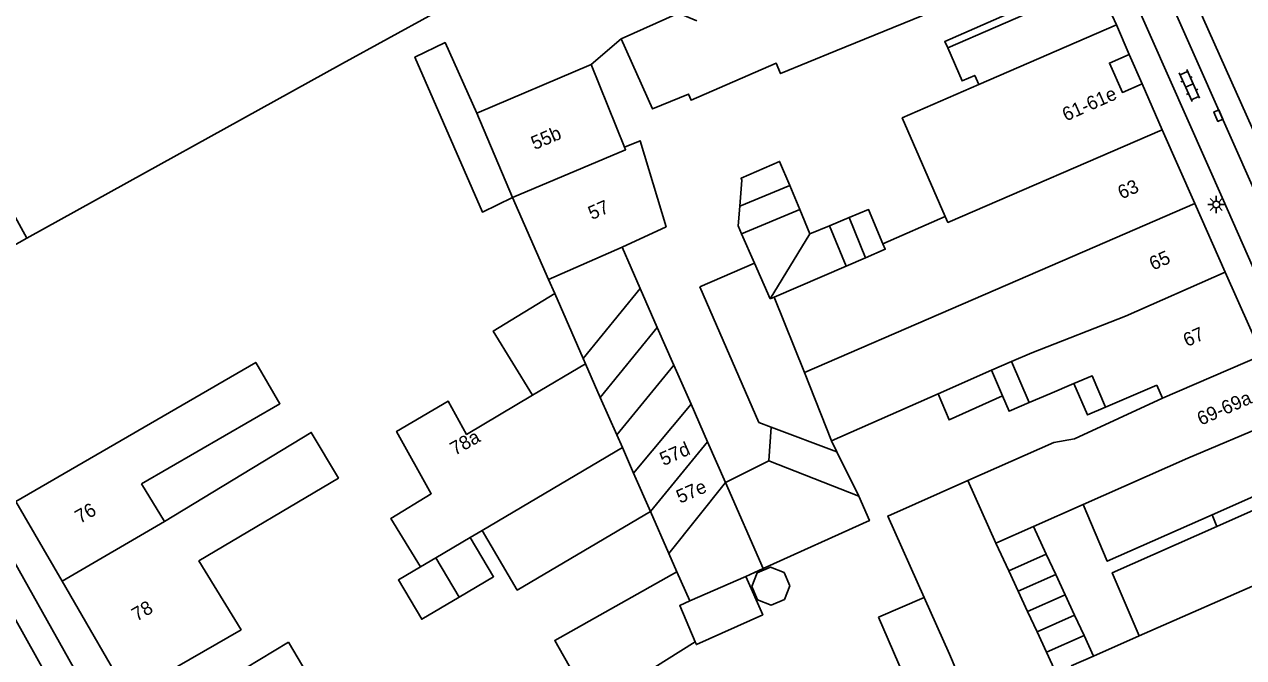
# Model space of a CAD drawing. Extents: x 132998 to 136004, y 396998 to 398512.
# Drawn here: x 134248 to 134337, y 397466.6 to 397512.9 of the extents above; entities that cross this region are included whole.
import ezdxf

# ---------------------------------------------------------------- set-up
doc = ezdxf.new("R2010")
doc.units = 0
for name, color, linetype in [('gg-afsc-erfafscheiding', 7, 'Continuous'), ('gg-anno-huisnummerreeks BGT', 7, 'Continuous'), ('gg-bbg-bijgebouw', 7, 'Continuous'), ('gg-bbg-gedigitaliseerde bebouwing', 7, 'Continuous'), ('gg-bbg-gedigitaliseerde bebouwing onder overbouw', 7, 'Continuous'), ('gg-bbg-gedigitaliseerde bijgebouw', 7, 'Continuous'), ('gg-bbg-gedigitaliseerde overbouw', 7, 'Continuous'), ('gg-bbg-hoofdgebouw', 7, 'Continuous'), ('gg-bbg-luifel en loopbrug', 7, 'Continuous'), ('gg-bbg-onder overbouw', 7, 'Continuous'), ('gg-bbg-pand overbouw', 7, 'Continuous'), ('gg-bbg-pilaar onder overbouw', 7, 'Continuous'), ('gg-bbg-pilaar pand', 7, 'Continuous'), ('gg-bbg-tussenscheiding', 7, 'Continuous'), ('gg-knt-verharding', 7, 'Continuous'), ('gg-knt-verharding nz', 7, 'Continuous'), ('gt-symb-klinker verharding', 7, 'Continuous'), ('gt-symb-kolk', 7, 'Continuous'), ('gt-symb-lichtmast', 7, 'Continuous')]:
    doc.layers.add(name, color=color, linetype=linetype)

# ---------------------------------------------------------------- blocks, each defined once
blk = doc.blocks.new('gt0-KL1')
at = {"layer": 'gt-symb-klinker verharding'}
for p, q in [((-1.15, 0.3), (1.15, 0.3)), ((-1, -0.3), (-1, 0.3)), ((-0.5, 0.3), (-0.5, 0.45)), ((0, -0.3), (0, 0.3)), ((0.5, 0.3), (0.5, 0.45)), ((1, -0.3), (1, 0.3)), ((-1.15, -0.3), (1.15, -0.3)), ((-0.5, -0.45), (-0.5, -0.3)), ((0.5, -0.45), (0.5, -0.3))]:
    blk.add_line(p, q, dxfattribs=at)
blk = doc.blocks.new('gt0-LMAST')
at = {"layer": 'gt-symb-lichtmast'}
for p, q in [((-0.182, 0.173), (-0.447, 0.438)), ((-0.005, 0.246), (-0.005, 0.621)), ((0.172, 0.173), (0.437, 0.438)), ((-0.255, -0.004), (-0.63, -0.004)), ((-0.182, -0.181), (-0.447, -0.446)), ((-0.005, -0.254), (-0.005, -0.629)), ((0.437, -0.446), (0.172, -0.181)), ((0.245, -0.004), (0.62, -0.004))]:
    blk.add_line(p, q, dxfattribs=at)
blk.add_circle((-0.005, -0.004), 0.25, dxfattribs=at)
blk = doc.blocks.new('gt0-KOLK')
at = {"layer": 'gt-symb-kolk'}
blk.add_lwpolyline([(0, 0), (0.375, 0), (0.375, 0.4), (-0.375, 0.4), (-0.375, 0), (0, 0)], dxfattribs=at)

msp = doc.modelspace()

# ---------------------------------------------------------------- linework, layer by layer
at = {"layer": 'gg-afsc-erfafscheiding'}
msp.add_line((134289.358, 397509.922), (134291.547, 397511.817), dxfattribs=at)
at = {"layer": 'gg-bbg-bijgebouw'}
for p, q in [((134303.872, 397501.09), (134304.609, 397499.327)), ((134304.609, 397499.327), (134305.347, 397497.563)), ((134305.347, 397497.563), (134306.775, 397498.153)), ((134306.775, 397498.153), (134308.204, 397498.744)), ((134301.301, 397495.407), (134300.355, 397497.568)), ((134297.292, 397493.686), (134301.301, 397495.407))]:
    msp.add_line(p, q, dxfattribs=at)
for points in [[(134300.216, 397499.579), (134300.37, 397501.481), (134300.316, 397501.62), (134303.134, 397502.854), (134303.872, 397501.09)], [(134300.355, 397497.568), (134300.1, 397498.15), (134300.216, 397499.579)], [(134308.204, 397498.744), (134309.632, 397499.334), (134310.68, 397496.826)]]:
    msp.add_lwpolyline(points, dxfattribs=at)
at = {"layer": 'gg-bbg-gedigitaliseerde bebouwing'}
for p, q in [((134271.187, 397509.997), (134248.14, 397497.24)), ((134289.358, 397509.922), (134281.005, 397506.376)), ((134281.005, 397506.376), (134283.623, 397500.21)), ((134283.623, 397500.21), (134286.254, 397494.213)), ((134294.193, 397490.722), (134292.945, 397493.561)), ((134295.404, 397487.967), (134294.193, 397490.722)), ((134320.086, 397488.229), (134318.611, 397487.598)), ((134320.086, 397488.229), (134321.374, 397485.221)), ((134285.088, 397485.755), (134288.961, 397488.047)), ((134296.662, 397485.104), (134295.404, 397487.967)), ((134324.633, 397486.616), (134322.877, 397485.864)), ((134326.952, 397484.888), (134330.689, 397486.488)), ((134331.112, 397485.554), (134330.689, 397486.488)), ((134314.706, 397485.871), (134306.926, 397482.43)), ((134321.374, 397485.221), (134322.877, 397485.864)), ((134297.872, 397482.351), (134296.662, 397485.104)), ((134299.174, 397479.388), (134297.872, 397482.351)), ((134256.51, 397479.275), (134258.191, 397476.526)), ((134325.301, 397477.767), (134321.676, 397476.167)), ((134293.694, 397477.268), (134295.05, 397474.18)), ((134281.39, 397475.873), (134280.533, 397475.366)), ((134278.015, 397473.876), (134276.884, 397473.207)), ((134310.354, 397469.526), (134313.684, 397470.971)), ((134310.354, 397469.526), (134312.155, 397465.378)), ((134329.407, 397468.168), (134326.07, 397466.693))]:
    msp.add_line(p, q, dxfattribs=at)
for points in [[(134272.391, 397525.645), (134277.767, 397513.61), (134271.187, 397509.997)], [(134297.087, 397513.135), (134295.734, 397513.683), (134291.547, 397511.817)], [(134247.33, 397478), (134264.863, 397488.163), (134266.622, 397485.137), (134256.51, 397479.275)], [(134326.952, 397484.888), (134325.968, 397487.187), (134324.633, 397486.616)], [(134276.884, 397473.207), (134274.721, 397476.747), (134277.684, 397478.558), (134275.142, 397483.114), (134278.924, 397485.325), (134280.256, 397482.896), (134285.088, 397485.755)], [(134331.112, 397485.554), (134324.668, 397482.579), (134323.177, 397482.316), (134316.883, 397479.522)], [(134258.191, 397476.526), (134268.911, 397483.044), (134270.896, 397479.7), (134260.701, 397473.651), (134263.78, 397468.614), (134255.53, 397463.86)], [(134316.883, 397479.522), (134311.039, 397476.927), (134313.684, 397470.971)], [(134334.73, 397477.014), (134327.074, 397473.621), (134325.301, 397477.767)], [(134335.088, 397476.177), (134327.432, 397472.784), (134329.407, 397468.168)]]:
    msp.add_lwpolyline(points, dxfattribs=at)
at = {"layer": 'gg-bbg-gedigitaliseerde bebouwing onder overbouw'}
for p, q in [((134342.106, 397480.283), (134334.73, 397477.014)), ((134342.475, 397479.451), (134335.088, 397476.177))]:
    msp.add_line(p, q, dxfattribs=at)
at = {"layer": 'gg-bbg-gedigitaliseerde bijgebouw'}
for p, q in [((134292.945, 397493.561), (134291.622, 397496.572)), ((134286.254, 397494.213), (134286.7, 397493.195)), ((134301.615, 397483.778), (134297.292, 397493.686)), ((134286.7, 397493.195), (134288.786, 397488.444)), ((134288.786, 397488.444), (134288.961, 397488.047)), ((134319.425, 397485.705), (134318.611, 397487.598)), ((134301.615, 397483.778), (134302.521, 397483.436)), ((134302.351, 397480.976), (134302.521, 397483.436)), ((134306.926, 397482.43), (134307.321, 397481.626)), ((134307.321, 397481.626), (134308.915, 397478.384)), ((134299.174, 397479.388), (134302.351, 397480.976)), ((134322.614, 397474.144), (134321.676, 397476.167)), ((134295.05, 397474.18), (134295.631, 397472.856)), ((134323.308, 397472.648), (134322.614, 397474.144)), ((134279.716, 397471.003), (134278.015, 397473.876)), ((134300.653, 397472.508), (134301.942, 397473.09)), ((134323.997, 397471.161), (134323.308, 397472.648)), ((134324.688, 397469.674), (134323.997, 397471.161)), ((134325.377, 397468.187), (134324.688, 397469.674)), ((134292.972, 397465.223), (134296.973, 397467.733)), ((134326.07, 397466.693), (134325.377, 397468.187))]:
    msp.add_line(p, q, dxfattribs=at)
for points in [[(134314.706, 397485.871), (134315.517, 397483.956), (134319.425, 397485.705)], [(134301.942, 397473.09), (134309.699, 397476.598), (134308.915, 397478.384)], [(134293.694, 397477.268), (134283.969, 397471.513), (134281.39, 397475.873)], [(134279.716, 397471.003), (134282.234, 397472.493), (134280.533, 397475.366)], [(134295.631, 397472.856), (134286.706, 397467.833), (134289.426, 397462.999)], [(134296.973, 397467.733), (134297.057, 397467.537), (134301.907, 397469.71), (134300.653, 397472.508)]]:
    msp.add_lwpolyline(points, dxfattribs=at)
at = {"layer": 'gg-bbg-gedigitaliseerde overbouw'}
msp.add_line((134335.088, 397476.177), (134334.73, 397477.014), dxfattribs=at)
at = {"layer": 'gg-bbg-hoofdgebouw'}
for p, q in [((134327.742, 397512.827), (134328.675, 397510.673)), ((134289.358, 397509.922), (134291.802, 397503.902)), ((134331.081, 397505.159), (134329.621, 397508.533)), ((134331.081, 397505.159), (134333.462, 397499.786)), ((134333.462, 397499.786), (134335.688, 397494.763)), ((134310.68, 397496.826), (134315.236, 397498.823)), ((134335.688, 397494.763), (134338.384, 397488.679)), ((134250.713, 397472.166), (134247.33, 397478)), ((134255.53, 397463.86), (134250.713, 397472.166))]:
    msp.add_line(p, q, dxfattribs=at)
for points in [[(134325.09, 397518.57), (134316.398, 397514.681), (134307.229, 397510.926), (134303.21, 397509.267), (134302.87, 397510.038), (134296.666, 397507.324), (134296.478, 397507.777), (134293.838, 397506.69), (134291.547, 397511.817)], [(134329.621, 397508.533), (134328.176, 397507.895), (134327.23, 397510.035), (134328.675, 397510.673)], [(134315.236, 397498.823), (134312.099, 397506.029), (134317.694, 397508.461)], [(134291.802, 397503.902), (134292.933, 397504.361), (134294.84, 397498.075), (134291.622, 397496.572)]]:
    msp.add_lwpolyline(points, dxfattribs=at)
at = {"layer": 'gg-bbg-luifel en loopbrug'}
for q in [(134256.89, 397461.46), (134268.911, 397464.91)]:
    msp.add_line((134267.249, 397467.704), q, dxfattribs=at)
for points in [[(134283.623, 397500.21), (134281.42, 397499.15), (134276.482, 397510.476), (134278.694, 397511.54), (134281.005, 397506.376)], [(134286.7, 397493.195), (134282.214, 397490.447), (134285.088, 397485.755)], [(134324.633, 397486.616), (134325.617, 397484.317), (134326.952, 397484.888)], [(134321.374, 397485.221), (134319.902, 397484.591), (134319.425, 397485.705)], [(134276.884, 397473.207), (134275.286, 397472.262), (134276.987, 397469.388), (134279.716, 397471.003)], [(134303.884, 397471.826), (134303.461, 397472.807), (134302.469, 397473.202), (134301.488, 397472.78), (134301.093, 397471.787), (134301.516, 397470.806), (134302.508, 397470.411), (134303.489, 397470.834), (134303.884, 397471.826)]]:
    msp.add_lwpolyline(points, dxfattribs=at)
at = {"layer": 'gg-bbg-onder overbouw'}
msp.add_line((134317.694, 397508.461), (134327.742, 397512.827), dxfattribs=at)
msp.add_lwpolyline([(134240.07, 397504.74), (134243.08, 397506.41), (134248.14, 397497.24)], dxfattribs=at)
at = {"layer": 'gg-bbg-pand overbouw'}
msp.add_line((134326.416, 397515.733), (134327.742, 397512.827), dxfattribs=at)
for points in [[(134317.694, 397508.461), (134317.39, 397509.142), (134316.47, 397508.733), (134315.414, 397511.144)], [(134240.07, 397504.74), (134245.08, 397495.54), (134248.14, 397497.24)]]:
    msp.add_lwpolyline(points, dxfattribs=at)
at = {"layer": 'gg-bbg-pilaar onder overbouw'}
msp.add_lwpolyline([(134315.414, 397511.144), (134325.861, 397515.716), (134325.948, 397515.519), (134326.416, 397515.733)], dxfattribs=at)
at = {"layer": 'gg-bbg-pilaar pand'}
msp.add_lwpolyline([(134315.414, 397511.144), (134315.204, 397511.625), (134326.1, 397516.425)], dxfattribs=at)
at = {"layer": 'gg-bbg-tussenscheiding'}
for p, q in [((134303.872, 397501.09), (134300.216, 397499.579)), ((134333.462, 397499.786), (134326.153, 397496.616)), ((134304.609, 397499.327), (134300.355, 397497.568)), ((134306.775, 397498.153), (134307.995, 397495.203)), ((134308.204, 397498.744), (134309.414, 397495.814)), ((134305.347, 397497.563), (134302.441, 397492.817)), ((134291.622, 397496.572), (134286.254, 397494.213)), ((134326.153, 397496.616), (134315.636, 397492.055)), ((134301.301, 397495.407), (134302.441, 397492.817)), ((134309.414, 397495.814), (134307.995, 397495.203)), ((134307.995, 397495.203), (134302.728, 397492.939)), ((134328.405, 397491.535), (134335.688, 397494.763)), ((134288.786, 397488.444), (134292.945, 397493.561)), ((134302.441, 397492.817), (134302.728, 397492.939)), ((134302.728, 397492.939), (134304.953, 397487.421)), ((134315.636, 397492.055), (134304.953, 397487.421)), ((134290.034, 397485.604), (134294.193, 397490.722)), ((134331.112, 397485.554), (134338.384, 397488.679)), ((134288.961, 397488.047), (134290.034, 397485.604)), ((134291.232, 397482.874), (134295.404, 397487.967)), ((134304.953, 397487.421), (134306.926, 397482.43)), ((134314.706, 397485.871), (134318.611, 397487.598)), ((134290.034, 397485.604), (134291.232, 397482.874)), ((134292.466, 397480.064), (134296.662, 397485.104)), ((134340.329, 397484.291), (134332.962, 397481.151)), ((134291.232, 397482.874), (134291.642, 397481.94)), ((134302.521, 397483.436), (134307.321, 397481.626)), ((134293.694, 397477.268), (134297.872, 397482.351)), ((134291.642, 397481.94), (134281.39, 397475.873)), ((134291.642, 397481.94), (134292.466, 397480.064)), ((134332.962, 397481.151), (134325.301, 397477.767)), ((134302.351, 397480.976), (134308.915, 397478.384)), ((134292.466, 397480.064), (134293.694, 397477.268)), ((134295.05, 397474.18), (134299.174, 397479.388)), ((134299.174, 397479.388), (134301.942, 397473.09)), ((134316.883, 397479.522), (134318.931, 397474.955)), ((134250.713, 397472.166), (134258.191, 397476.526)), ((134321.676, 397476.167), (134318.931, 397474.955)), ((134280.533, 397475.366), (134278.015, 397473.876)), ((134319.869, 397472.932), (134318.931, 397474.955)), ((134322.614, 397474.144), (134319.869, 397472.932)), ((134295.631, 397472.856), (134296.567, 397470.726)), ((134296.567, 397470.726), (134300.653, 397472.508)), ((134320.563, 397471.436), (134319.869, 397472.932)), ((134323.308, 397472.648), (134320.563, 397471.436)), ((134329.407, 397468.168), (134340.017, 397472.831)), ((134321.252, 397469.949), (134320.563, 397471.436)), ((134313.684, 397470.971), (134315.534, 397466.845)), ((134323.997, 397471.161), (134321.252, 397469.949)), ((134321.942, 397468.462), (134321.252, 397469.949)), ((134324.688, 397469.674), (134321.942, 397468.462)), ((134322.632, 397466.975), (134321.942, 397468.462)), ((134325.377, 397468.187), (134322.632, 397466.975)), ((134315.534, 397466.845), (134317.495, 397462.326)), ((134323.322, 397465.487), (134322.632, 397466.975)), ((134324.446, 397465.98), (134326.07, 397466.693))]:
    msp.add_line(p, q, dxfattribs=at)
for points in [[(134315.236, 397498.823), (134315.426, 397498.386), (134331.081, 397505.159)], [(134283.623, 397500.21), (134291.885, 397503.706), (134291.802, 397503.902)], [(134310.68, 397496.826), (134310.85, 397496.431), (134309.414, 397495.814)], [(134328.405, 397491.535), (134321.562, 397488.859), (134320.086, 397488.229)], [(134296.973, 397467.733), (134295.832, 397470.384), (134296.567, 397470.726)]]:
    msp.add_lwpolyline(points, dxfattribs=at)
at = {"layer": 'gg-knt-verharding'}
for p, q in [((134328.687, 397515.536), (134335.558, 397500)), ((134328.675, 397510.673), (134329.621, 397508.533))]:
    msp.add_line(p, q, dxfattribs=at)
for points in [[(134347.438, 397479.011), (134338.153, 397500), (134330.725, 397516.746)], [(134335.558, 397500), (134345.234, 397478.064), (134347.438, 397479.011)], [(134238.51, 397484.909), (134240.281, 397485.904), (134252.234, 397464.65), (134250.529, 397463.604)]]:
    msp.add_lwpolyline(points, dxfattribs=at)
at = {"layer": 'gg-knt-verharding nz'}
for points in [[(134287.087, 397619.401), (134296.835, 397597.416), (134306.127, 397576.292), (134322.48, 397539.845), (134334.113, 397513.242), (134343.244, 397492.82), (134349.072, 397479.557)], [(134250.529, 397463.604), (134243.742, 397475.712), (134238.51, 397484.909)]]:
    msp.add_lwpolyline(points, dxfattribs=at)

# ---------------------------------------------------------------- block references
at = {"layer": 'gt-symb-klinker verharding', "rotation": -65.9968097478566}
msp.add_blockref('gt0-KL1', (134333.072, 397508.393), dxfattribs=at)
at = {"layer": 'gt-symb-kolk', "rotation": 113.69497103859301}
msp.add_blockref('gt0-KOLK', (134335.372, 397506.277), dxfattribs=at)
at = {"layer": 'gt-symb-lichtmast'}
msp.add_blockref('gt0-LMAST', (134335.042, 397499.704), dxfattribs=at)

# ---------------------------------------------------------------- texts
at = {"layer": 'gg-anno-huisnummerreeks BGT'}
for s, rotation, p in [('61-61e', 23.9, (134324.061, 397505.762)), ('55b', 23, (134285.231, 397503.675)), ('63', 23.9, (134328.114, 397500.065)), ('57', 23.8, (134289.416, 397498.557)), ('65', 23.9, (134330.418, 397494.866)), ('67', 23.9, (134332.896, 397489.275)), ('69-69a', 23.9, (134333.915, 397483.526)), ('78a', 29.4, (134279.411, 397481.324)), ('57d', 23.7, (134294.647, 397480.578)), ('57e', 23.7, (134295.857, 397477.825)), ('76', 30.1, (134252.016, 397476.345)), ('78', 30.1, (134256.161, 397469.198))]:
    msp.add_text(s, height=1, rotation=rotation, dxfattribs=at).set_placement(p)

doc.saveas('drawing.dxf')
